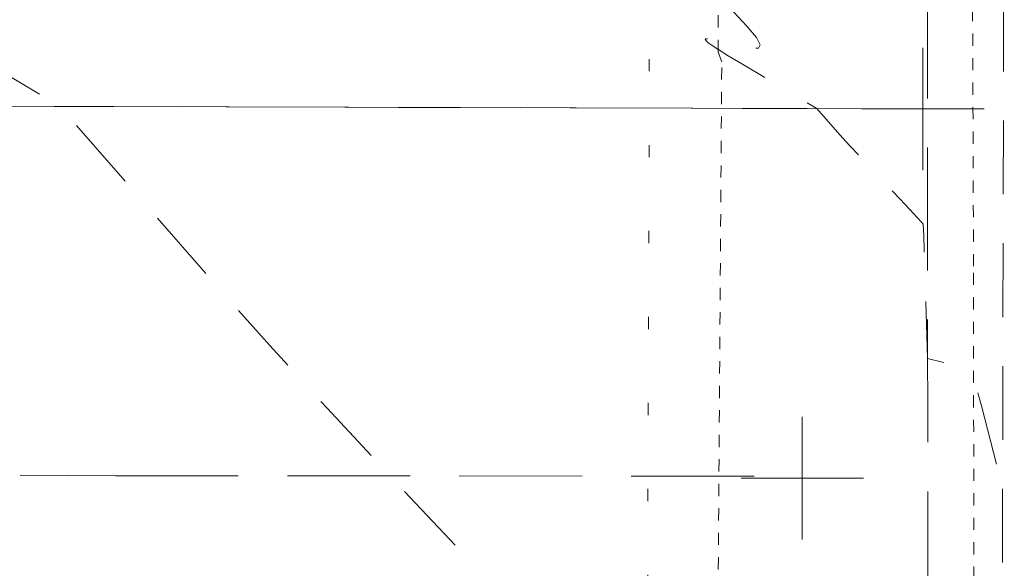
# Model space of a CAD drawing. Extents: x 146022 to 147316, y 438423 to 438809.
# Tile 304 of 322: x 147080.29 to 147088.33, y 438634.36 to 438638.84. Entities that reach past the tile are written whole.
import ezdxf

# ---------------------------------------------------------------- set-up
doc = ezdxf.new("R2010")
doc.units = 0
doc.header["$MEASUREMENT"] = 0
for name, pattern in [('bexisting', [0.12499975, 0.062499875, -0.062499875]), ('DGN Style 1', [0.6026886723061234, 0.001002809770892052, -0.6016858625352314]), ('DGN Style 2', [1.0028097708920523, 0.6016858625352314, -0.4011239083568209]), ('DGN Style 3', [1.403933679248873, 1.002809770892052, -0.4011239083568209])]:
    doc.linetypes.add(name, pattern=pattern)
for name, color, linetype, lineweight in [('BR_X_Slab_Hidden', 6, 'bexisting', 0), ('BR_X_SV_Bottom_of_Beam', 230, 'DGN Style 3', 0), ('BR_X_SV_Deck_Top', 230, 'DGN Style 3', 0), ('DR_X_Erosion_Control', 7, 'DGN Style 1', 0), ('PM_X_Edge_Line', 40, 'Continuous', 0), ('PV_X_EOP', 7, 'DGN Style 3', 0), ('SV_X_Break_Lines', 4, 'DGN Style 2', 0)]:
    doc.layers.add(name, color=color, linetype=linetype, lineweight=lineweight)
doc.layers.add('SV_X_Shot_Marker (Construction)', color=40, linetype='Continuous', lineweight=0, transparency=0.5)

# ---------------------------------------------------------------- blocks, each defined once
blk = doc.blocks.new('SVPT_989')
at = {"layer": 'SV_X_Shot_Marker (Construction)', "transparency": 33554495}
for p, q in [((0, 0.02500000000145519), (0, -0.02500000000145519)), ((-0.0249999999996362, 0), (0.0250000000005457, 0))]:
    blk.add_line(p, q, dxfattribs=at)
blk.add_point((0, 0), dxfattribs=at)
blk = doc.blocks.new('SVPT_990')
at = {"layer": 'SV_X_Shot_Marker (Construction)', "transparency": 33554495}
for p, q in [((0, 0.02500000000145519), (0, -0.02500000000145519)), ((-0.0249999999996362, 0), (0.0250000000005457, 0))]:
    blk.add_line(p, q, dxfattribs=at)
blk.add_point((0, 0), dxfattribs=at)
blk = doc.blocks.new('SVPT_1135')
at = {"layer": 'SV_X_Shot_Marker (Construction)', "transparency": 33554495}
for p, q in [((0, 0.02500000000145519), (0, -0.02499999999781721)), ((-0.0249999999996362, 3.637978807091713e-12), (0.0250000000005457, 3.637978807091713e-12))]:
    blk.add_line(p, q, dxfattribs=at)
blk.add_point((0, 3.637978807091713e-12), dxfattribs=at)
blk = doc.blocks.new('*U1358', base_point=(146987.0690416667, 438628.4955, 1138.493))
at = {"layer": 'BR_X_SV_Deck_Top', "color": 136, "linetype": 'DGN Style 2', "lineweight": 0, "flags": 128}
for points, elevation in [([(147088.2888607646, 438642.3242798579), (147088.2185813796, 438642.5660584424), (147088.2051793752, 438642.6014200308), (147088.1950930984, 438642.603885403), (147088.1883225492, 438642.5734545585), (147088.1848677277, 438642.5101274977), (147088.1800758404, 438642.2973937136), (147088.1702815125, 438642.2273053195), (147088.1444924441, 438642.1765904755), (147088.1027086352, 438642.1452491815), (147088.0449300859, 438642.1332814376), (147087.8100698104, 438642.1257571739), (147087.7632481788, 438642.1259940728), (147087.7290627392, 438642.1279095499), (147087.7075134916, 438642.1315036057), (147087.6668970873, 438642.1433258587), (147087.5895772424, 438642.1470568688), (147087.3880800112, 438642.1493832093), (147086.6125533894, 438642.1498218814), (147085.2473781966, 438642.1466609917), (147084.7594942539, 438642.1451963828), (147084.3197238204, 438642.1431732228), (147083.928066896, 438642.140591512), (147083.5845234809, 438642.1374512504), (147082.7325590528, 438642.1283324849), (147082.3335310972, 438642.1255715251), (147081.7754205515, 438642.12412772), (147081.0582274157, 438642.1240010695), (147080.1819516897, 438642.1251915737), (147077.6331063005, 438642.1301224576), (147076.7810091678, 438642.1316070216), (147076.1363518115, 438642.1323625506), (147075.6991342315, 438642.1323890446), (147075.4693564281, 438642.1316865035), (147074.8810861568, 438642.1267068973), (147074.9249018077, 438641.9967960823), (147074.9260371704, 438641.9716666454), (147074.9106651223, 438641.9519543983), (147074.8787856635, 438641.9376593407), (147074.8303987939, 438641.9287814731), (147074.6793572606, 438641.9123300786), (147074.6277003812, 438641.9064619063), (147074.5860108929, 438641.9011959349), (147074.5542887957, 438641.8965321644), (147074.5325340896, 438641.892470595), (147074.4878113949, 438641.8824426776), (147074.4760094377, 438641.8762077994), (147074.4741455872, 438641.8650241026), (147074.4822198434, 438641.8488915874), (147074.5002322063, 438641.8278102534), (147074.5615159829, 438641.7649949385), (147074.6943619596, 438641.6771320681), (147075.0469370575, 438641.4606549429), (147075.6192412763, 438641.1155635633), (147076.4112746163, 438640.641857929), (147080.6201314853, 438638.131131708), (147081.9824675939, 438636.5720938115), (147082.3333839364, 438636.1787220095), (147082.8022746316, 438635.6667657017), (147083.3891396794, 438635.0362248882), (147084.0939790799, 438634.2870995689), (147086.1308499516, 438632.1313193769), (147086.799909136, 438631.4193374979), (147087.2794335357, 438630.9002270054), (147087.5694231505, 438630.5739878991), (147087.6698779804, 438630.4406201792), (147087.6850444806, 438630.3421347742), (147087.6902096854, 438630.3039653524), (147087.6943304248, 438630.2633211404), (147087.6974066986, 438630.2202021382), (147087.699438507, 438630.1746083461), (147087.7064831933, 438629.9560628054), (147087.7811553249, 438629.9365900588), (147087.8043610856, 438629.8965153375), (147087.8419760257, 438629.7846366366), (147087.894000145, 438629.6009539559), (147087.9604334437, 438629.3454672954), (147088.3040769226, 438627.985653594)], 1136.200000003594), ([(147088.3099303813, 438642.1756399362), (147088.274790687, 438642.2965292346), (147088.2680896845, 438642.3142100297), (147088.2630465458, 438642.3154427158), (147088.2596612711, 438642.3002272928), (147088.2555379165, 438642.1621968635), (147088.244757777, 438642.1269486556), (147088.2142143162, 438642.1009792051), (147088.1639075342, 438642.0842885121), (147088.0938374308, 438642.0768765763), (147087.8083607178, 438642.0677307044), (147087.7514482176, 438642.0680186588), (147087.7098952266, 438642.0703469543), (147087.6837017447, 438642.0747155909), (147087.6343318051, 438642.0890857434), (147087.540348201, 438642.0936208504), (147087.2954248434, 438642.0964485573), (147086.3527588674, 438642.0969817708), (147084.6933648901, 438642.093139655), (147084.1201196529, 438642.0915711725), (147083.6449294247, 438642.0897473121), (147083.2677942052, 438642.0876680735), (147082.9887139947, 438642.0853334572), (147082.3752401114, 438642.0787673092), (147082.1717258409, 438642.0765251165), (147082.0212884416, 438642.0747231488), (147081.9239279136, 438642.0733614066), (147081.8796442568, 438642.0724398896), (147081.7968332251, 438642.0691666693), (147081.763361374, 438642.0050631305), (147081.8323028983, 438641.9427104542), (147082.0534725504, 438641.7831253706), (147082.4268703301, 438641.5263078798), (147082.9524962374, 438641.1722579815), (147084.5571361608, 438640.0984817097), (147085.0962165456, 438639.7326012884), (147085.5099777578, 438639.4402922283), (147085.7984197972, 438639.2215545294), (147085.9615426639, 438639.0763881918), (147086.2294447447, 438638.7873731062), (147086.3068705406, 438638.6948968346), (147086.3382213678, 438638.6342293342), (147086.3234972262, 438638.6053706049), (147086.2626981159, 438638.6083206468), (147086.0391338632, 438638.6585991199), (147085.9669035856, 438638.6738835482), (147085.9178859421, 438638.6820279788), (147085.8920809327, 438638.6830324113), (147085.8894885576, 438638.6768968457), (147085.9135257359, 438638.6510153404), (147085.9377262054, 438638.6327915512), (147085.9922997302, 438638.5975313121), (147086.0772463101, 438638.5452346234), (147086.1925659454, 438638.475901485), (147086.8015947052, 438638.1125951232), (147086.9688992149, 438637.9211342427), (147087.0119942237, 438637.8728254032), (147087.0695773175, 438637.8099535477), (147087.1416484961, 438637.732518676), (147087.2282077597, 438637.6405207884), (147087.4783499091, 438637.3757757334), (147087.5605151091, 438637.2883393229), (147087.619404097, 438637.2245888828), (147087.6550168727, 438637.1845244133), (147087.6673534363, 438637.1681459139), (147087.6692159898, 438637.1560512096), (147087.6704760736, 438637.1319509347), (147087.67285941, 438637.0687211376), (147087.6763659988, 438636.9663618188), (147087.6809958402, 438636.8248729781), (147087.7052226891, 438636.0732895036), (147087.9620219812, 438636.0063222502), (147088.0147742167, 438635.9755540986), (147088.0629740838, 438635.9119498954), (147088.1066215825, 438635.8155096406), (147088.1457167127, 438635.6862333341), (147088.3175384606, 438635.0063264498)], 1136.100000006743)]:
    blk.add_lwpolyline(points, dxfattribs=dict(at, elevation=elevation))

msp = doc.modelspace()

# ---------------------------------------------------------------- linework, layer by layer
at = {"layer": 'BR_X_Slab_Hidden'}
for points in [[(147086.0205963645, 438644.2280221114, 1131.869941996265), (147088.0498467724, 438644.3318006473, 1132.604340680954), (147088.061348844, 438641.9256313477, 1132.566015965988), (147088.0799445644, 438636.7729191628, 1132.70932109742), (147088.0830555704, 438632.3750524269, 1132.800679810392), (147088.0318441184, 438628.5142939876, 1132.811842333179), (147088.0370855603, 438625.6979544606, 1132.744030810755), (147088.0513686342, 438622.5163388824, 1132.74773456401), (147087.9722478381, 438618.2974567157, 1132.617705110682), (147087.9857107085, 438614.996100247, 1132.614349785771), (147087.9518686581, 438611.9298060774, 1132.534507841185), (147085.9788555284, 438611.9073040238, 1131.94121345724)], [(147085.9788555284, 438611.9073040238, 1131.94121345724), (147085.9618619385, 438615.5395122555, 1131.97793540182), (147085.9660462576, 438615.6188445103, 1131.904070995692), (147085.9538617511, 438617.6256179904, 1131.904767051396), (147085.9612531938, 438617.7296861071, 1132.037465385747), (147085.9647582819, 438619.5502766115, 1132.030536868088), (147086.0094433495, 438619.6294118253, 1132.091937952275), (147086.0510878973, 438622.7163163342, 1132.084454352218), (147086.0022505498, 438622.8299337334, 1132.043321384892), (147085.9642040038, 438624.6701130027, 1132.047511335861), (147086.0104718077, 438624.741483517, 1132.145251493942), (147086.0417869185, 438631.4795460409, 1132.167661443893), (147085.9698461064, 438631.6000454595, 1132.100466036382), (147085.9998700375, 438633.3734422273, 1132.050470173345), (147085.9905754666, 438633.5498676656, 1132.100379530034), (147086.0241301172, 438638.4958257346, 1132.034626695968), (147085.9937954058, 438638.5747254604, 1131.942195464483), (147086.0205963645, 438644.2280221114, 1131.869941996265)]]:
    msp.add_polyline3d(points, dxfattribs=at)
at = {"layer": 'BR_X_SV_Bottom_of_Beam'}
msp.add_polyline3d([(146941.7067245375, 438635.6665385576, 1134.880306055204), (146947.6848829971, 438635.6671761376, 1134.798485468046), (146955.4716858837, 438635.5712971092, 1134.691730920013), (146964.5619300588, 438635.5454510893, 1134.582418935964), (146974.7920209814, 438635.5569580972, 1134.459475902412), (146983.3900013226, 438635.4188467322, 1134.300219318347), (146996.97449356, 438635.5445271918, 1134.141090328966), (147005.9680013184, 438635.4872981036, 1133.966361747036), (147014.3461238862, 438635.3937756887, 1133.813827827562), (147024.4459455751, 438635.3248713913, 1133.644696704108), (147032.4902109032, 438635.3237636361, 1133.50526288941), (147041.5815143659, 438635.3349747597, 1133.398651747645), (147050.8566563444, 438635.3361409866, 1133.261023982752), (147060.5597707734, 438635.1863301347, 1133.070388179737), (147070.4695849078, 438635.1840441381, 1132.909612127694), (147081.0737764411, 438635.1141169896, 1132.725875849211), (147086.6249323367, 438635.1127685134, 1132.660016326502)], dxfattribs=at)
at = {"layer": 'BR_X_SV_Deck_Top'}
msp.add_polyline3d([(147064.234, 438642.176, 1136.408), (147067.311, 438642.153, 1136.381), (147068.174, 438642.144, 1136.301), (147068.195, 438641.929, 1136.319), (147069.019, 438641.89, 1136.302), (147069.014, 438642.153, 1136.292), (147069.874, 438642.1179999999, 1136.305), (147074.365, 438642.135, 1136.237), (147075.174, 438642.122, 1136.179), (147075.147, 438641.873, 1136.187), (147075.996, 438641.921, 1136.177), (147075.997, 438642.103, 1136.175), (147076.979, 438642.0909999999, 1136.207), (147081.267, 438642.082, 1136.133), (147082.134, 438642.061, 1136.079), (147082.158, 438641.889, 1136.072), (147082.948, 438641.871, 1136.046), (147083.015, 438642.06, 1136.044), (147087.566, 438642.058, 1136.02), (147087.704, 438642.007, 1136.003), (147087.707, 438627.448, 1136.241), (147087.59, 438616.838, 1136.065)], dxfattribs=at)
at = {"layer": 'DR_X_Erosion_Control'}
msp.add_3dface([(147055.879, 438648.608, 1118.878), (147055.015, 438611.604, 1118.451), (147085.342, 438610.355, 1130.7), (147085.457, 438645.985, 1130.777)], dxfattribs=at)
at = {"layer": 'PM_X_Edge_Line', "color": 7}
msp.add_polyline3d([(146886.583, 438638.727, 1139.055), (146912.122, 438638.566, 1138.71), (146942.789, 438638.558, 1138.288), (146972.122, 438638.428, 1137.912), (147002.487, 438638.432, 1137.505), (147032.245, 438638.471, 1137.036), (147062.323, 438638.186, 1136.496), (147087.667, 438638.11, 1136.086)], dxfattribs=at)
at = {"layer": 'PV_X_EOP'}
msp.add_polyline3d([(146886.583, 438638.727, 1139.055), (146912.122, 438638.566, 1138.71), (146942.789, 438638.558, 1138.288), (146972.122, 438638.428, 1137.912), (147002.487, 438638.432, 1137.505), (147032.245, 438638.471, 1137.036), (147062.323, 438638.186, 1136.496), (147087.667, 438638.11, 1136.086)], dxfattribs=at)
at = {"layer": 'SV_X_Break_Lines', "extrusion": (-0.9911970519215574, 0.003785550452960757, 0.1323407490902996), "elevation": -143982.6794442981, "flags": 128}
msp.add_lwpolyline([(-439200.5793097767, 20369.94396240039), (-439185.9763093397, 20370.15380814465), (-439172.7030967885, 20369.92479379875)], dxfattribs=at)

# ---------------------------------------------------------------- block references
at = {"layer": 'BR_X_SV_Deck_Top'}
msp.add_blockref('*U1358', (146987.0690416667, 438628.4955, 1138.493), dxfattribs=at)
at = {"layer": 'SV_X_Shot_Marker (Construction)', "transparency": 33554495, "xscale": 20, "yscale": 20, "zscale": 20}
for name, p in [('SVPT_989', (147087.667, 438638.11, 1136.086)), ('SVPT_990', (147087.667, 438638.11, 1136.086)), ('SVPT_1135', (147086.682, 438635.096, 1132.627))]:
    msp.add_blockref(name, p, dxfattribs=at)

doc.saveas('drawing.dxf')
